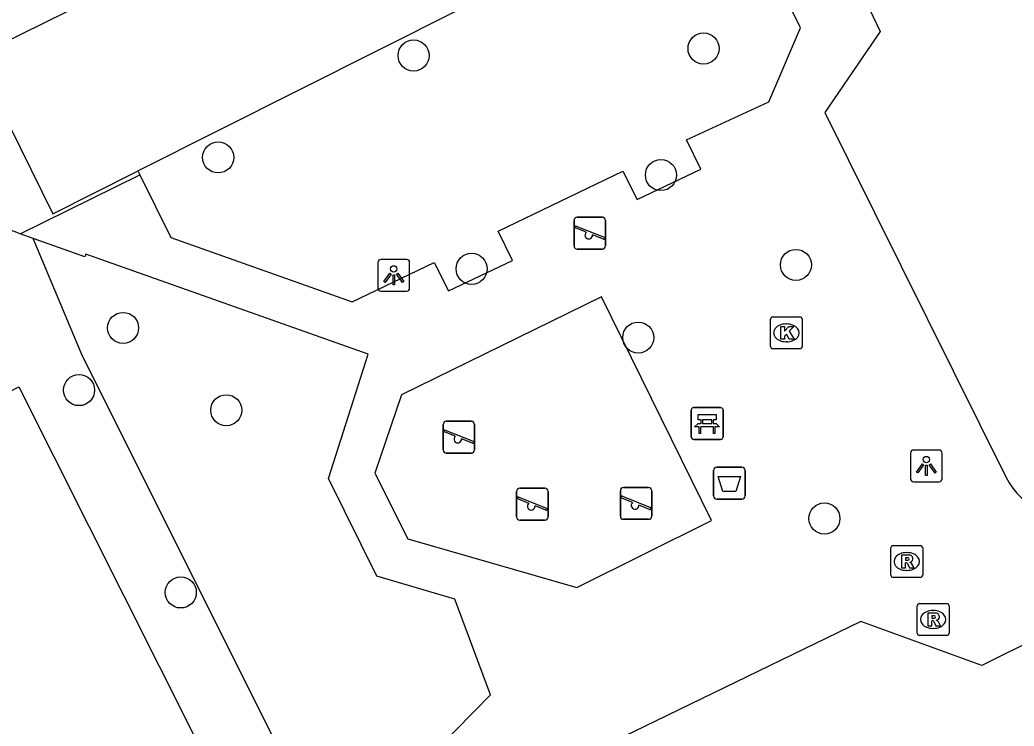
# Model space of a CAD drawing. Extents: x 157793 to 159380, y 380882 to 382313.
# Drawn here: x 158821.16 to 158852.43, y 381822.67 to 381844.88 of the extents above; entities that cross this region are included whole.
import ezdxf

# ---------------------------------------------------------------- set-up
doc = ezdxf.new("R2010")
doc.units = 0
for name, color, linetype in [('IMGEO_Afvalbak', 7, 'Continuous'), ('IMGEO_Bank', 7, 'Continuous'), ('IMGEO_Boom', 7, 'Continuous'), ('IMGEO_Groenvoorziening', 7, 'Continuous'), ('IMGEO_Kolk', 7, 'Continuous'), ('IMGEO_Lichtpunt', 7, 'Continuous'), ('IMGEO_Parkeervlak_open', 7, 'Continuous'), ('IMGEO_Rijbaan_lokaal_open', 7, 'Continuous'), ('IMGEO_Rioolput', 7, 'Continuous'), ('IMGEO_Speelvoorziening', 7, 'Continuous'), ('IMGEO_Voetpad_open', 7, 'Continuous')]:
    doc.layers.add(name, color=color, linetype=linetype)

msp = doc.modelspace()

# ---------------------------------------------------------------- linework, layer by layer
at = {"layer": 'IMGEO_Afvalbak'}
for p, q in [((158842.978, 381829.911), (158842.978, 381830.711)), ((158842.978, 381830.711), (158842.978, 381829.911)), ((158843.078, 381830.811), (158843.868, 381830.811)), ((158843.868, 381830.811), (158843.078, 381830.811)), ((158843.968, 381830.711), (158843.968, 381829.911)), ((158843.968, 381829.911), (158843.968, 381830.711)), ((158843.868, 381829.811), (158843.078, 381829.811)), ((158843.078, 381829.811), (158843.868, 381829.811))]:
    msp.add_line(p, q, dxfattribs=at)
msp.add_lwpolyline([(158843.121, 381830.525), (158843.825, 381830.525), (158843.676, 381830.055), (158843.27, 381830.055), (158843.121, 381830.525)], dxfattribs=at)
for centre, start, end in [((158843.078, 381830.711), 90, 180), ((158843.078, 381830.711), 90, 180), ((158843.868, 381830.711), 0, 90), ((158843.868, 381830.711), 360, 90), ((158843.078, 381829.911), 180, 270), ((158843.078, 381829.911), 180, 270), ((158843.868, 381829.911), 270, 0), ((158843.868, 381829.911), 270, 0)]:
    msp.add_arc(centre, 0.1, start, end, dxfattribs=at)
at = {"layer": 'IMGEO_Bank'}
for p, q in [((158842.349, 381832.69), (158843.19, 381832.69)), ((158843.19, 381832.69), (158842.349, 381832.69)), ((158842.274, 381831.765), (158842.274, 381832.606)), ((158842.274, 381832.606), (158842.274, 381831.765)), ((158843.274, 381832.615), (158843.274, 381831.774)), ((158843.274, 381831.774), (158843.274, 381832.615)), ((158842.971, 381832.088), (158842.578, 381832.088)), ((158842.583, 381832.196), (158842.583, 381832.302)), ((158842.627, 381832.302), (158842.627, 381832.196)), ((158842.915, 381832.308), (158842.633, 381832.308)), ((158842.633, 381832.19), (158842.915, 381832.19)), ((158842.921, 381832.196), (158842.921, 381832.302)), ((158842.965, 381832.302), (158842.965, 381832.196)), ((158843.199, 381831.69), (158842.358, 381831.69)), ((158842.358, 381831.69), (158843.199, 381831.69))]:
    msp.add_line(p, q, dxfattribs=at)
for points in [[(158842.577, 381832.308), (158842.491, 381832.308), (158842.491, 381832.469), (158843.054, 381832.469), (158843.054, 381832.308), (158842.971, 381832.308)], [(158842.521, 381832.088), (158842.379, 381832.088), (158842.491, 381832.19), (158842.577, 381832.19)], [(158842.571, 381832.081), (158842.571, 381831.874), (158842.528, 381831.874), (158842.528, 381832.081)], [(158842.971, 381832.19), (158843.054, 381832.19), (158843.166, 381832.088), (158843.027, 381832.088)], [(158843.021, 381832.081), (158843.021, 381831.874), (158842.977, 381831.874), (158842.977, 381832.081)]]:
    msp.add_lwpolyline(points, dxfattribs=at)
for centre, radius, start, end in [((158842.352, 381832.612), 0.0779, 92.4484, 184.2845), ((158842.352, 381832.612), 0.0779, 92.4484, 184.2845), ((158843.196, 381832.612), 0.0779, 2.4484, 94.2845), ((158843.196, 381832.612), 0.0779, 2.4484, 94.2845), ((158842.521, 381832.081), 0.00671, 2.8957, 87.1043), ((158842.578, 381832.081), 0.00671, 92.8957, 177.1043), ((158842.576, 381832.301), 0.00671, 2.8957, 87.1043), ((158842.576, 381832.197), 0.00671, 272.8957, 357.1043), ((158842.633, 381832.301), 0.00671, 92.8957, 177.1043), ((158842.633, 381832.197), 0.00671, 182.8957, 267.1043), ((158842.915, 381832.301), 0.00671, 2.8957, 87.1043), ((158842.915, 381832.197), 0.00671, 272.8957, 357.1043), ((158842.972, 381832.301), 0.00671, 92.8957, 177.1043), ((158842.972, 381832.197), 0.00671, 182.8957, 267.1043), ((158842.97, 381832.081), 0.00671, 2.8957, 87.1043), ((158843.027, 381832.081), 0.00671, 92.8957, 177.1043), ((158842.352, 381831.768), 0.0779, 182.4484, 274.2845), ((158842.352, 381831.768), 0.0779, 182.4484, 274.2845), ((158843.196, 381831.768), 0.0779, 272.4484, 4.2845), ((158843.196, 381831.768), 0.0779, 272.4484, 4.2845)]:
    msp.add_arc(centre, radius, start, end, dxfattribs=at)
at = {"layer": 'IMGEO_Boom'}
for centre in [(158842.662, 381843.98), (158833.541, 381843.76), (158827.393, 381840.557), (158841.322, 381840.003), (158835.367, 381837.053), (158845.567, 381837.176), (158824.403, 381835.195), (158840.608, 381834.891), (158823.017, 381833.239), (158827.648, 381832.605), (158846.463, 381829.2), (158826.218, 381826.876)]:
    msp.add_circle(centre, 0.489, dxfattribs=at)
at = {"layer": 'IMGEO_Groenvoorziening'}
msp.add_lwpolyline([(158830.986, 381818.598), (158823.127, 381834.306), (158821.574, 381838.011)], dxfattribs=at)
at = {"layer": 'IMGEO_Kolk'}
for p, q in [((158844.842, 381835.539), (158845.694, 381835.539)), ((158844.767, 381834.613), (158844.767, 381835.465)), ((158845.255, 381835.319), (158845.28, 381835.319)), ((158845.768, 381835.465), (158845.768, 381834.613)), ((158845.278, 381834.759), (158845.253, 381834.759)), ((158845.694, 381834.539), (158844.842, 381834.539))]:
    msp.add_line(p, q, dxfattribs=at)
for points in [[(158844.842, 381835.539), (158845.694, 381835.539)], [(158844.767, 381834.613), (158844.767, 381835.465)], [(158845.088, 381835.239), (158845.211, 381835.239), (158845.211, 381835.088), (158845.341, 381835.239), (158845.505, 381835.239), (158845.359, 381835.088), (158845.512, 381834.839), (158845.36, 381834.839), (158845.275, 381835.003), (158845.211, 381834.936), (158845.211, 381834.839), (158845.088, 381834.839), (158845.088, 381835.239)], [(158845.768, 381835.465), (158845.768, 381834.613)], [(158845.694, 381834.539), (158844.842, 381834.539)]]:
    msp.add_lwpolyline(points, dxfattribs=at)
for centre, start, end in [((158844.844, 381835.463), 91.552, 178.448), ((158844.844, 381835.463), 91.552, 178.448), ((158845.692, 381835.463), 1.552, 88.448), ((158845.692, 381835.463), 1.552, 88.448), ((158844.844, 381834.615), 181.552, 268.448), ((158844.844, 381834.615), 181.552, 268.448), ((158845.692, 381834.615), 271.552, 358.448), ((158845.692, 381834.615), 271.552, 358.448)]:
    msp.add_arc(centre, 0.0765, start, end, dxfattribs=at)
for centre, major_axis, ratio, start_param, end_param in [((158845.254, 381835.039), (-0.387, 0.002), 0.722429, 4.712389, 7.853982), ((158845.279, 381835.039), (-0.39, 0.002), 0.717154, 1.570796, 4.712389)]:
    msp.add_ellipse(centre, major_axis=major_axis, ratio=ratio, start_param=start_param, end_param=end_param, dxfattribs=at)
at = {"layer": 'IMGEO_Lichtpunt'}
for p, q in [((158832.418, 381837.253), (158832.418, 381836.446)), ((158832.418, 381837.253), (158832.418, 381836.446)), ((158833.32, 381837.348), (158832.512, 381837.348)), ((158833.32, 381837.348), (158832.512, 381837.348)), ((158833.414, 381836.446), (158833.414, 381837.253)), ((158833.414, 381836.446), (158833.414, 381837.253)), ((158832.512, 381836.352), (158833.32, 381836.352)), ((158832.512, 381836.352), (158833.32, 381836.352)), ((158849.172, 381831.258), (158849.172, 381830.451)), ((158849.172, 381831.258), (158849.172, 381830.451)), ((158850.074, 381831.353), (158849.266, 381831.353)), ((158850.074, 381831.353), (158849.266, 381831.353)), ((158850.168, 381830.451), (158850.168, 381831.258)), ((158850.168, 381830.451), (158850.168, 381831.258)), ((158849.266, 381830.357), (158850.074, 381830.357)), ((158849.266, 381830.357), (158850.074, 381830.357))]:
    msp.add_line(p, q, dxfattribs=at)
for points in [[(158832.792, 381836.917), (158832.831, 381836.889), (158832.643, 381836.627), (158832.605, 381836.654), (158832.792, 381836.917)], [(158832.894, 381836.869), (158832.941, 381836.869), (158832.941, 381836.547), (158832.894, 381836.547), (158832.894, 381836.869)], [(158833.004, 381836.889), (158833.042, 381836.916), (158833.229, 381836.654), (158833.19, 381836.626), (158833.004, 381836.889)], [(158849.546, 381830.922), (158849.585, 381830.894), (158849.397, 381830.632), (158849.359, 381830.659), (158849.546, 381830.922)], [(158849.648, 381830.874), (158849.695, 381830.874), (158849.695, 381830.552), (158849.648, 381830.552), (158849.648, 381830.874)], [(158849.758, 381830.894), (158849.796, 381830.921), (158849.983, 381830.659), (158849.944, 381830.631), (158849.758, 381830.894)]]:
    msp.add_lwpolyline(points, dxfattribs=at)
for centre in [(158832.917, 381837.051), (158849.671, 381831.056)]:
    msp.add_circle(centre, 0.0994, dxfattribs=at)
for centre, start, end in [((158832.512, 381837.253), 90, 180), ((158832.512, 381837.253), 90, 180), ((158833.32, 381837.253), 0, 90), ((158833.32, 381837.253), 0, 90), ((158832.512, 381836.446), 180, 270), ((158832.512, 381836.446), 180, 270), ((158833.32, 381836.446), 270, 0), ((158833.32, 381836.446), 270, 360), ((158849.266, 381831.258), 90, 180), ((158849.266, 381831.258), 90, 180), ((158850.074, 381831.258), 0, 90), ((158850.074, 381831.258), 0, 90), ((158849.266, 381830.451), 180, 270), ((158849.266, 381830.451), 180, 270), ((158850.074, 381830.451), 270, 0), ((158850.074, 381830.451), 270, 360)]:
    msp.add_arc(centre, 0.0946, start, end, dxfattribs=at)
at = {"layer": 'IMGEO_Parkeervlak_open'}
for points in [[(158824.871, 381840.132), (158840.03, 381847.751), (158837.675, 381852.553)], [(158816.697, 381831.06), (158821.128, 381833.346), (158827.744, 381820.179), (158825.209, 381818.921)]]:
    msp.add_lwpolyline(points, dxfattribs=at)
at = {"layer": 'IMGEO_Rijbaan_lokaal_open'}
msp.add_lwpolyline([(158837.675, 381852.553), (158819.75, 381843.716)], dxfattribs=at)
at = {"layer": 'IMGEO_Rioolput'}
for p, q in [((158848.628, 381828.349), (158849.48, 381828.349)), ((158848.553, 381827.423), (158848.553, 381828.275)), ((158849.041, 381828.129), (158849.066, 381828.129)), ((158849.554, 381828.275), (158849.554, 381827.423)), ((158849.064, 381827.569), (158849.039, 381827.569)), ((158849.48, 381827.349), (158848.628, 381827.349)), ((158849.383, 381825.6), (158849.383, 381826.452)), ((158849.458, 381826.526), (158850.31, 381826.526)), ((158850.384, 381826.452), (158850.384, 381825.6)), ((158849.871, 381826.306), (158849.896, 381826.306)), ((158850.31, 381825.526), (158849.458, 381825.526)), ((158849.894, 381825.746), (158849.869, 381825.746))]:
    msp.add_line(p, q, dxfattribs=at)
for points in [[(158848.628, 381828.349), (158849.48, 381828.349)], [(158848.553, 381827.423), (158848.553, 381828.275)], [(158849.142, 381828.047), (158848.89, 381828.049), (158848.89, 381827.649)], [(158849.554, 381828.275), (158849.554, 381827.423)], [(158848.89, 381827.649), (158849.014, 381827.649), (158849.014, 381827.811), (158849.025, 381827.811)], [(158849.068, 381827.968), (158849.014, 381827.968), (158849.014, 381827.887)], [(158849.014, 381827.887), (158849.066, 381827.887)], [(158849.072, 381827.782), (158849.143, 381827.649), (158849.283, 381827.649), (158849.218, 381827.775)], [(158849.48, 381827.349), (158848.628, 381827.349)], [(158849.383, 381825.6), (158849.383, 381826.452)], [(158849.458, 381826.526), (158850.31, 381826.526)], [(158850.384, 381826.452), (158850.384, 381825.6)], [(158849.972, 381826.224), (158849.72, 381826.226), (158849.72, 381825.826)], [(158849.898, 381826.145), (158849.844, 381826.145), (158849.844, 381826.064)], [(158849.72, 381825.826), (158849.844, 381825.826), (158849.844, 381825.988), (158849.855, 381825.988)], [(158849.844, 381826.064), (158849.896, 381826.064)], [(158849.902, 381825.959), (158849.973, 381825.826), (158850.113, 381825.826), (158850.048, 381825.952)], [(158850.31, 381825.526), (158849.458, 381825.526)]]:
    msp.add_lwpolyline(points, dxfattribs=at)
for centre, radius, start, end in [((158848.63, 381828.273), 0.0765, 91.552, 178.448), ((158848.63, 381828.273), 0.0765, 91.552, 178.448), ((158849.478, 381828.273), 0.0765, 1.552, 88.448), ((158849.478, 381828.273), 0.0765, 1.552, 88.448), ((158849.141, 381827.937), 0.109, 350.3612, 89.416), ((158849.024, 381827.758), 0.0533, 26.0293, 88.6989), ((158849.05, 381828.076), 0.19, 274.7715, 282.9687), ((158849.074, 381827.872), 0.0964, 77.0061, 93.1865), ((158849.088, 381827.929), 0.0378, 276.6634, 79.6772), ((158849.139, 381827.937), 0.112, 277.5842, 350.9817), ((158849.123, 381827.722), 0.108, 29.5134, 73.7905), ((158848.63, 381827.425), 0.0765, 181.552, 268.448), ((158848.63, 381827.425), 0.0765, 181.552, 268.448), ((158849.478, 381827.425), 0.0765, 271.552, 358.448), ((158849.478, 381827.425), 0.0765, 271.552, 358.448), ((158849.46, 381826.45), 0.0765, 91.552, 178.448), ((158849.46, 381826.45), 0.0765, 91.552, 178.448), ((158850.308, 381826.45), 0.0765, 1.552, 88.448), ((158850.308, 381826.45), 0.0765, 1.552, 88.448), ((158849.904, 381826.049), 0.0964, 77.0061, 93.1865), ((158849.918, 381826.106), 0.0378, 276.6634, 79.6772), ((158849.971, 381826.114), 0.109, 350.3612, 89.416), ((158849.854, 381825.935), 0.0533, 26.0293, 88.6989), ((158849.88, 381826.253), 0.19, 274.7715, 282.9687), ((158849.969, 381826.114), 0.112, 277.5842, 350.9817), ((158849.953, 381825.899), 0.108, 29.5134, 73.7905), ((158849.46, 381825.602), 0.0765, 181.552, 268.448), ((158849.46, 381825.602), 0.0765, 181.552, 268.448), ((158850.308, 381825.602), 0.0765, 271.552, 358.448), ((158850.308, 381825.602), 0.0765, 271.552, 358.448)]:
    msp.add_arc(centre, radius, start, end, dxfattribs=at)
for centre, major_axis, ratio, start_param, end_param in [((158849.04, 381827.849), (-0.387, 0.002), 0.722429, 4.712389, 7.853982), ((158849.065, 381827.849), (-0.39, 0.002), 0.717154, 1.570796, 4.712389), ((158849.87, 381826.026), (-0.387, 0.002), 0.722429, 4.712389, 7.853982), ((158849.895, 381826.026), (-0.39, 0.002), 0.717154, 1.570796, 4.712389)]:
    msp.add_ellipse(centre, major_axis=major_axis, ratio=ratio, start_param=start_param, end_param=end_param, dxfattribs=at)
at = {"layer": 'IMGEO_Speelvoorziening'}
for p, q in [((158838.689, 381838.673), (158839.479, 381838.673)), ((158839.479, 381838.673), (158838.689, 381838.673)), ((158838.589, 381837.773), (158838.589, 381838.573)), ((158838.589, 381838.573), (158838.589, 381837.773)), ((158838.972, 381838.201), (158838.633, 381838.338)), ((158838.658, 381838.398), (158839.534, 381838.045)), ((158839.579, 381838.573), (158839.579, 381837.773)), ((158839.579, 381837.773), (158839.579, 381838.573)), ((158839.51, 381837.985), (158839.17, 381838.122)), ((158839.479, 381837.673), (158838.689, 381837.673)), ((158838.689, 381837.673), (158839.479, 381837.673)), ((158834.469, 381831.358), (158834.469, 381832.158)), ((158834.469, 381832.158), (158834.469, 381831.358)), ((158834.569, 381832.258), (158835.359, 381832.258)), ((158835.359, 381832.258), (158834.569, 381832.258)), ((158835.459, 381832.158), (158835.459, 381831.358)), ((158835.459, 381831.358), (158835.459, 381832.158)), ((158834.852, 381831.786), (158834.513, 381831.923)), ((158834.538, 381831.983), (158835.414, 381831.63)), ((158835.39, 381831.57), (158835.05, 381831.707)), ((158835.359, 381831.258), (158834.569, 381831.258)), ((158834.569, 381831.258), (158835.359, 381831.258)), ((158836.781, 381829.25), (158836.781, 381830.05)), ((158836.781, 381830.05), (158836.781, 381829.25)), ((158836.85, 381829.875), (158837.726, 381829.522)), ((158836.881, 381830.15), (158837.671, 381830.15)), ((158837.671, 381830.15), (158836.881, 381830.15)), ((158837.771, 381830.05), (158837.771, 381829.25)), ((158837.771, 381829.25), (158837.771, 381830.05)), ((158840.045, 381829.275), (158840.045, 381830.075)), ((158840.045, 381830.075), (158840.045, 381829.275)), ((158840.114, 381829.9), (158840.99, 381829.547)), ((158840.145, 381830.175), (158840.935, 381830.175)), ((158840.935, 381830.175), (158840.145, 381830.175)), ((158841.035, 381830.075), (158841.035, 381829.275)), ((158841.035, 381829.275), (158841.035, 381830.075)), ((158837.164, 381829.678), (158836.825, 381829.815)), ((158837.702, 381829.462), (158837.362, 381829.599)), ((158840.428, 381829.703), (158840.089, 381829.84)), ((158840.966, 381829.487), (158840.626, 381829.624)), ((158837.671, 381829.15), (158836.881, 381829.15)), ((158836.881, 381829.15), (158837.671, 381829.15)), ((158840.935, 381829.175), (158840.145, 381829.175)), ((158840.145, 381829.175), (158840.935, 381829.175))]:
    msp.add_line(p, q, dxfattribs=at)
for centre, radius, start, end in [((158838.689, 381838.573), 0.1, 90, 180), ((158838.689, 381838.573), 0.1, 90, 180), ((158839.479, 381838.573), 0.1, 0, 90), ((158839.479, 381838.573), 0.1, 360, 90), ((158838.646, 381838.368), 0.0327, 68.078, 248.078), ((158839.051, 381838.111), 0.12, 130.9928, 5.1632), ((158839.522, 381838.015), 0.0327, 248.078, 68.078), ((158838.689, 381837.773), 0.1, 180, 270), ((158838.689, 381837.773), 0.1, 180, 270), ((158839.479, 381837.773), 0.1, 270, 0), ((158839.479, 381837.773), 0.1, 270, 0), ((158834.569, 381832.158), 0.1, 90, 180), ((158834.569, 381832.158), 0.1, 90, 180), ((158835.359, 381832.158), 0.1, 0, 90), ((158835.359, 381832.158), 0.1, 360, 90), ((158834.526, 381831.953), 0.0327, 68.078, 248.078), ((158834.931, 381831.696), 0.12, 130.9928, 5.1632), ((158835.402, 381831.6), 0.0327, 248.078, 68.078), ((158834.569, 381831.358), 0.1, 180, 270), ((158834.569, 381831.358), 0.1, 180, 270), ((158835.359, 381831.358), 0.1, 270, 0), ((158835.359, 381831.358), 0.1, 270, 0), ((158836.881, 381830.05), 0.1, 90, 180), ((158836.881, 381830.05), 0.1, 90, 180), ((158836.838, 381829.845), 0.0327, 68.078, 248.078), ((158837.671, 381830.05), 0.1, 0, 90), ((158837.671, 381830.05), 0.1, 360, 90), ((158840.145, 381830.075), 0.1, 90, 180), ((158840.145, 381830.075), 0.1, 90, 180), ((158840.102, 381829.87), 0.0327, 68.078, 248.078), ((158840.935, 381830.075), 0.1, 0, 90), ((158840.935, 381830.075), 0.1, 360, 90), ((158837.243, 381829.588), 0.12, 130.9928, 5.1632), ((158840.507, 381829.613), 0.12, 130.9928, 5.1632), ((158836.881, 381829.25), 0.1, 180, 270), ((158836.881, 381829.25), 0.1, 180, 270), ((158837.671, 381829.25), 0.1, 270, 0), ((158837.671, 381829.25), 0.1, 270, 0), ((158837.714, 381829.492), 0.0327, 248.078, 68.078), ((158840.145, 381829.275), 0.1, 180, 270), ((158840.145, 381829.275), 0.1, 180, 270), ((158840.935, 381829.275), 0.1, 270, 0), ((158840.935, 381829.275), 0.1, 270, 0), ((158840.978, 381829.517), 0.0327, 248.078, 68.078)]:
    msp.add_arc(centre, radius, start, end, dxfattribs=at)
at = {"layer": 'IMGEO_Voetpad_open'}
for points in [[(158841.141, 381858.834), (158847.037, 381847.013), (158848.214, 381844.515), (158846.477, 381841.968), (158847.212, 381840.489), (158852.168, 381830.512)], [(158824.933, 381840.008), (158825.908, 381838.041), (158831.608, 381836.02), (158834.19, 381837.247), (158834.638, 381836.362), (158836.651, 381837.316), (158836.198, 381838.235), (158840.127, 381840.123), (158840.577, 381839.237), (158842.577, 381840.189), (158842.128, 381841.112), (158844.72, 381842.305), (158845.714, 381844.635), (158845.039, 381846.003), (158839.446, 381857.337)], [(158819.75, 381843.716), (158822.195, 381838.787), (158824.789, 381840.091), (158824.871, 381840.132)], [(158821.17, 381838.157), (158820.649, 381838.357), (158818.635, 381842.486), (158817.743, 381842.711)], [(158886.729, 381841.236), (158886.42, 381841.269), (158885.395, 381841.333), (158884.383, 381841.165), (158883.45, 381840.795), (158881.571, 381839.889), (158881.71, 381839.628), (158851.42, 381824.581), (158847.614, 381825.961), (158840.803, 381822.66), (158838.291, 381821.449), (158832.909, 381815.808)], [(158821.17, 381838.157), (158824.933, 381840.008)], [(158824.871, 381840.132), (158824.933, 381840.008)], [(158821.574, 381838.011), (158821.17, 381838.157)], [(158830.986, 381818.598), (158835.964, 381823.655), (158834.842, 381826.667), (158832.39, 381827.391), (158830.864, 381830.463), (158832.114, 381834.373), (158823.232, 381837.516), (158823.196, 381837.425), (158821.574, 381838.011)], [(158842.91, 381829.135), (158839.453, 381836.167), (158833.156, 381833.089), (158832.32, 381830.627), (158833.36, 381828.562), (158838.674, 381827.034), (158842.91, 381829.135)]]:
    msp.add_lwpolyline(points, dxfattribs=at)
msp.add_arc((158854.225, 381831.536), 2.298, 206.4714, 287.9244, dxfattribs=at)

doc.saveas('drawing.dxf')
